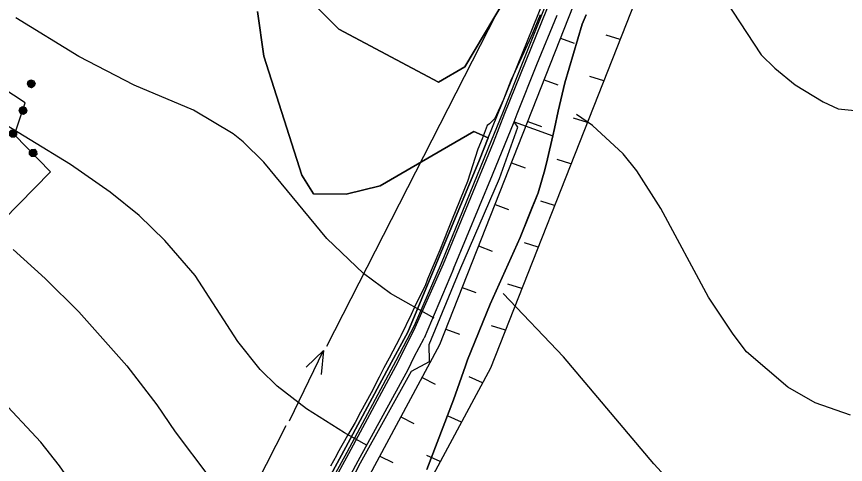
# Model space of a CAD drawing. Extents: x -645676 to -642474, y -1077513 to -1072613.
# Drawn here: x -643719.5 to -643348.1, y -1073485.7 to -1073285.1 of the extents above; entities that cross this region are included whole.
import ezdxf

# ---------------------------------------------------------------- set-up
doc = ezdxf.new("R2010")
doc.units = 0
for name, color, linetype in [('KRAJ_ZELEN_STAV', 7, 'Continuous'), ('KULTURY_STAV', 7, 'Continuous'), ('OBVOD_PU', 7, 'Continuous'), ('P__kop___st_vaj_c_', 7, 'Continuous'), ('SDELOVACI', 7, 'Continuous'), ('Silnice_II__t__dy_a_III__t__dy', 7, 'Continuous'), ('SPRAV_HR_STAV', 7, 'Continuous'), ('USES_BK_NAVRH', 7, 'Continuous'), ('VODOVOD', 7, 'Continuous'), ('VRSTEVNICE', 7, 'Continuous')]:
    doc.layers.add(name, color=color, linetype=linetype)

# ---------------------------------------------------------------- blocks, each defined once
blk = doc.blocks.new('2$1030')
blk.add_line((0, 0), (0, -0.5))
blk = doc.blocks.new('6$1520')
blk.add_line((-3.5, 0), (3.5, 0))
blk.add_lwpolyline([(1.5, 0.75), (3.5, 0), (1.5, -0.75)])
blk = doc.blocks.new('2$0620')
for points in [[(-1.07, 0.32), (-0.88, 0.13), (-0.88, -0.14), (-1.07, -0.33), (-1.34, -0.33), (-1.53, -0.14), (-1.53, 0.13), (-1.34, 0.32), (-1.07, 0.32), (-1.08, 0.28), (-1.32, 0.28), (-1.4, 0.2), (-1, 0.2), (-0.92, 0.12), (-1.48, 0.12), (-1.48, 0.04), (-0.92, 0.04), (-0.92, -0.04), (-1.48, -0.04), (-1.48, -0.12), (-0.92, -0.12), (-1, -0.2), (-1.4, -0.2), (-1.32, -0.28), (-1.08, -0.28)], [(1.43, 0.32), (1.62, 0.13), (1.62, -0.14), (1.43, -0.33), (1.16, -0.33), (0.97, -0.14), (0.97, 0.13), (1.16, 0.32), (1.43, 0.32), (1.4, 0.28), (1.16, 0.28), (1.08, 0.2), (1.48, 0.2), (1.56, 0.12), (1, 0.12), (1, 0.04), (1.56, 0.04), (1.56, -0.04), (1, -0.04), (1, -0.12), (1.56, -0.12), (1.48, -0.2), (1.08, -0.2), (1.16, -0.28), (1.4, -0.28)]]:
    blk.add_lwpolyline(points)

msp = doc.modelspace()

# ---------------------------------------------------------------- linework, layer by layer
at = {"layer": 'KRAJ_ZELEN_STAV'}
msp.add_lwpolyline([(-643570.36, -1073494.62), (-643565.46, -1073484.92), (-643542.49, -1073443.92), (-643534.55, -1073439.64), (-643534.61, -1073431.91), (-643520.91, -1073398.62), (-643503.11, -1073357.62), (-643494.85, -1073334.67), (-643496.59, -1073332.19), (-643479.17, -1073338.48), (-643482.77, -1073353.7), (-643485.81, -1073364.02), (-643493.83, -1073384.02), (-643507.38, -1073413.82), (-643517.4, -1073438.83), (-643523.79, -1073456.81), (-643535.67, -1073487.99)], dxfattribs=at)
at = {"layer": 'KULTURY_STAV'}
for points in [[(-643570.99, -1073235.69), (-643555.07, -1073241.24), (-643492.22, -1073263.16), (-643518.62, -1073307.52), (-643530.39, -1073314.44), (-643575.09, -1073290.64), (-643586.6, -1073279.15), (-643570.99, -1073235.69)], [(-643586.6, -1073279.15), (-643575.09, -1073290.64), (-643530.39, -1073314.44), (-643518.62, -1073307.52), (-643492.22, -1073263.16)], [(-643601.1, -1073531.63), (-643570.89, -1073475.98), (-643551.48, -1073439.93), (-643544.19, -1073426.4), (-643512.13, -1073349.21), (-643508.15, -1073339.36), (-643514.61, -1073336.57), (-643525.91, -1073343.1), (-643556.64, -1073360.83), (-643571.81, -1073364.67), (-643586.41, -1073364.53), (-643591.78, -1073356.17), (-643608.81, -1073302.77), (-643611.53, -1073282.75)], [(-643611.53, -1073282.75), (-643608.81, -1073302.77), (-643591.78, -1073356.17), (-643586.41, -1073364.53), (-643571.81, -1073364.67), (-643556.64, -1073360.83), (-643525.91, -1073343.1), (-643514.61, -1073336.57), (-643508.15, -1073339.36), (-643512.13, -1073349.21), (-643544.19, -1073426.4), (-643551.48, -1073439.93), (-643570.89, -1073475.98), (-643601.1, -1073531.63)], [(-643464.3, -1073284.32), (-643466.01, -1073288.53), (-643467.96, -1073295.05), (-643473.83, -1073314.73), (-643476.77, -1073327.44), (-643478.55, -1073335.17), (-643479.17, -1073338.48), (-643481.62, -1073348.83), (-643482.77, -1073353.7), (-643485.81, -1073364.02), (-643488.56, -1073370.87), (-643493.83, -1073384.02), (-643507.38, -1073413.82), (-643517.4, -1073438.83), (-643518.34, -1073441.49), (-643523.79, -1073456.81), (-643535.67, -1073487.99)], [(-643535.67, -1073487.99), (-643523.79, -1073456.81), (-643518.34, -1073441.49), (-643517.4, -1073438.83), (-643507.38, -1073413.82), (-643493.83, -1073384.02), (-643488.56, -1073370.87), (-643485.81, -1073364.02), (-643482.77, -1073353.7), (-643481.62, -1073348.83), (-643479.17, -1073338.48), (-643478.55, -1073335.17), (-643476.77, -1073327.44), (-643473.83, -1073314.73), (-643467.96, -1073295.05), (-643466.01, -1073288.53), (-643464.3, -1073284.32)]]:
    msp.add_lwpolyline(points, dxfattribs=at)
at = {"layer": 'OBVOD_PU'}
msp.add_lwpolyline([(-643601.1, -1073531.63), (-643570.89, -1073475.98), (-643551.48, -1073439.93), (-643544.19, -1073426.4), (-643512.13, -1073349.21), (-643508.15, -1073339.36), (-643497.59, -1073313.2), (-643481.02, -1073272.17), (-643479.21, -1073267.69), (-643477.79, -1073264.18), (-643443.71, -1073180.02), (-643435.21, -1073163.8), (-643431.52, -1073158.77), (-643421.72, -1073147.8), (-643398.74, -1073127.13), (-643391.16, -1073119.01), (-643379.8, -1073109.29), (-643364.4, -1073099.57), (-643360.1, -1073096.86), (-643349.83, -1073091.75)], dxfattribs=at)
at = {"layer": 'P__kop___st_vaj_c_'}
msp.add_lwpolyline([(-643364.75, -1073100.98), (-643380.22, -1073111.17), (-643386.46, -1073116.78), (-643396, -1073125.7), (-643403.92, -1073133.21), (-643419.7, -1073148.06), (-643430.06, -1073158.99), (-643436.67, -1073168.9), (-643442.47, -1073180.7), (-643449.38, -1073198.01), (-643461.29, -1073227.38), (-643476.37, -1073265.05), (-643480.05, -1073273.82), (-643492.44, -1073304.65), (-643501.74, -1073328.31), (-643506.88, -1073340.66), (-643529.29, -1073395.62), (-643541.43, -1073423.66), (-643549.53, -1073439.29), (-643571.55, -1073480.38), (-643596.95, -1073526.57)], dxfattribs=at)
at = {"layer": 'SDELOVACI'}
msp.add_lwpolyline([(-643484.84, -1073284.26), (-643488.38, -1073292.7), (-643492.26, -1073301.12), (-643498.08, -1073313.65), (-643501.3, -1073322.16), (-643505.22, -1073330.68), (-643507.55, -1073333.17), (-643508.66, -1073333.93), (-643510.85, -1073339.84), (-643512.78, -1073344.45), (-643517.46, -1073358.9), (-643524.33, -1073375.86), (-643529.91, -1073389.7), (-643535.38, -1073402.7), (-643536.47, -1073405.71), (-643538.81, -1073410.35), (-643541.39, -1073415.56), (-643542.76, -1073418.55), (-643547.37, -1073428.04), (-643547.78, -1073429.04), (-643552.54, -1073438.14), (-643554.94, -1073442.46), (-643557.05, -1073446.61), (-643560.58, -1073453.65), (-643565.45, -1073462.26), (-643567.85, -1073466.89), (-643571.17, -1073472.73), (-643575.72, -1073480.71), (-643576.1, -1073481.72), (-643578.86, -1073486.4)], dxfattribs=at)
at = {"layer": 'Silnice_II__t__dy_a_III__t__dy'}
for p, q in [((-643477.26, -1073270.2), (-643491.37, -1073304.95)), ((-643486.41, -1073306.61), (-643477.26, -1073284.5)), ((-643491.37, -1073304.95), (-643500.83, -1073328.54)), ((-643495.24, -1073328.65), (-643486.41, -1073306.61)), ((-643500.83, -1073328.54), (-643505.99, -1073341.61)), ((-643506.3, -1073356.03), (-643496.59, -1073332.19)), ((-643496.59, -1073332.19), (-643495.24, -1073328.65)), ((-643505.99, -1073341.61), (-643528.39, -1073396.01)), ((-643523.73, -1073398.02), (-643506.3, -1073356.03)), ((-643528.39, -1073396.01), (-643541.05, -1073424.43)), ((-643523.73, -1073398.02), (-643536.88, -1073429.15)), ((-643541.05, -1073424.43), (-643548.71, -1073439.82)), ((-643541.34, -1073437.5), (-643536.88, -1073429.15)), ((-643548.71, -1073439.82), (-643570.76, -1073480.95)), ((-643544.07, -1073443.1), (-643541.34, -1073437.5)), ((-643566.39, -1073484.05), (-643544.07, -1073443.1)), ((-643570.76, -1073480.95), (-643595.88, -1073526.92)), ((-643589.87, -1073526.95), (-643566.39, -1073484.05))]:
    msp.add_line(p, q, dxfattribs=at)
at = {"layer": 'SPRAV_HR_STAV'}
msp.add_lwpolyline([(-643831.55, -1073484.38), (-643704.39, -1073354.61), (-643720.43, -1073337.97), (-643715.68, -1073323.7), (-643737.22, -1073309.73)], dxfattribs=at)
at = {"layer": 'USES_BK_NAVRH'}
msp.add_lwpolyline([(-643645.55, -1073647.06), (-643529.9, -1073432), (-643430.6, -1073180.3), (-643484.06, -1073107.22), (-643478.25, -1073010.91), (-643382.34, -1072914.98), (-643377.73, -1072945.39), (-643453.87, -1073021.88), (-643458.56, -1073099.73), (-643402.29, -1073176.66), (-643507.19, -1073442.54), (-643621.79, -1073655.66)], dxfattribs=at)
at = {"layer": 'VODOVOD'}
for p, q in [((-643580.54, -1073432.64), (-643461.95, -1073200.5)), ((-643612.38, -1073494.98), (-643598.73, -1073468.26))]:
    msp.add_line(p, q, dxfattribs=at)
at = {"layer": 'VRSTEVNICE'}
for points in [[(-643433.09, -1073245.86), (-643425.1, -1073252.44), (-643409.57, -1073268.53), (-643401.88, -1073277.93), (-643385.79, -1073302.14), (-643379.66, -1073308.12), (-643370.55, -1073315.67), (-643358.01, -1073323.22), (-643351.32, -1073326.35), (-643328.96, -1073328.63)], [(-643532.4, -1073420.22), (-643551.99, -1073409.13), (-643564.1, -1073400.16), (-643580.48, -1073384.49), (-643608.68, -1073350.31), (-643617.93, -1073341.19), (-643622.49, -1073337.63), (-643640.29, -1073326.95), (-643666.78, -1073315.84), (-643691.57, -1073302.88), (-643719.91, -1073285.65)], [(-643562.41, -1073477.17), (-643572.64, -1073471.51), (-643589.59, -1073460.83), (-643602.69, -1073450.57), (-643610.39, -1073443.17), (-643620.35, -1073430.63), (-643639.58, -1073401.01), (-643653.11, -1073385.34), (-643664.65, -1073374.24), (-643677.61, -1073363.7), (-643695.41, -1073351.3), (-643731.73, -1073329.23)], [(-643345.77, -1073463.68), (-643361.72, -1073458.12), (-643373.97, -1073451), (-643392.48, -1073435.19), (-643398.46, -1073427.36), (-643409.43, -1073410.7), (-643430.79, -1073371.1), (-643441.62, -1073354.15), (-643447.74, -1073346.61), (-643461.41, -1073333.93), (-643468.64, -1073328.97)], [(-643721.05, -1073389.47), (-643706.66, -1073402.43), (-643691.71, -1073417.39), (-643670.2, -1073441.46), (-643656.67, -1073458.98), (-643648.41, -1073471.08), (-643633.32, -1073491.16), (-643617.51, -1073509.25), (-643602.41, -1073524.21), (-643592.73, -1073532.32), (-643591.59, -1073535.46), (-643590.35, -1073537.23)], [(-643412.28, -1073508.97), (-643433.93, -1073485.47), (-643474.37, -1073437.47), (-643501.41, -1073409.07)], [(-643606.5, -1073584.37), (-643615.37, -1073571.06), (-643618.36, -1073567.78), (-643626.91, -1073563.51), (-643642.86, -1073552.69), (-643653.54, -1073544.14), (-643665.22, -1073532.61), (-643675.47, -1073520.5), (-643687.86, -1073504.12), (-643700.25, -1073486.32), (-643708.66, -1073475.64), (-643746.82, -1073435.05)]]:
    msp.add_lwpolyline(points, dxfattribs=at)

# ---------------------------------------------------------------- block references
at = {"layer": 'SPRAV_HR_STAV', "yscale": 5}
for p, xscale, rotation in [((-643714.9, -1073321.37), 5.000000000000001, 72.822677), ((-643716.54, -1073342.01), 5, 136.27901)]:
    msp.add_blockref('2$0620', p, dxfattribs=dict(at, xscale=xscale, rotation=rotation))
at = {"layer": 'USES_BK_NAVRH'}
for p, xscale, yscale, rotation in [((-643475.77, -1073294.79), 13, 13, 69.664815), ((-643449.08, -1073295.27), 13, 13, -107.193588), ((-643483.11, -1073313.4), 13, 13, 69.664815), ((-643456.42, -1073313.87), 13, 13, -107.193588), ((-643490.45, -1073332), 13, 13, 69.664815), ((-643463.76, -1073332.48), 13, 13, -107.193588), ((-643497.79, -1073350.61), 13, 13, 69.664815), ((-643471.1, -1073351.08), 13, 13, -107.193588), ((-643505.13, -1073369.21), 13, 13, 69.664815), ((-643478.44, -1073369.69), 13, 13, -107.193588), ((-643512.47, -1073387.82), 13, 13, 69.664815), ((-643485.78, -1073388.29), 13, 13, -107.193588), ((-643519.81, -1073406.42), 13, 13, 69.664815), ((-643493.12, -1073406.89), 13, 13, -107.193588), ((-643527.15, -1073425.02), 13, 13, 69.664815), ((-643500.46, -1073425.5), 13, 13, -107.193588), ((-643537.8, -1073446.69), 13, 13, 62.807447), ((-643510.74, -1073449.15), 13.000000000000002, 12.999999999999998, -114.05094800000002), ((-643547.28, -1073464.31), 13, 13, 62.807447), ((-643520.21, -1073466.76), 13.000000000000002, 12.999999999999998, -114.05094800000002), ((-643556.75, -1073481.92), 13, 13, 62.807447), ((-643529.69, -1073484.38), 13.000000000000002, 12.999999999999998, -114.05094800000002)]:
    msp.add_blockref('2$1030', p, dxfattribs=dict(at, xscale=xscale, yscale=yscale, rotation=rotation))
at = {"layer": 'VODOVOD', "xscale": 5, "yscale": 5, "rotation": 64.039089}
msp.add_blockref('6$1520', (-643589.63, -1073450.45), dxfattribs=at)

doc.saveas('drawing.dxf')
